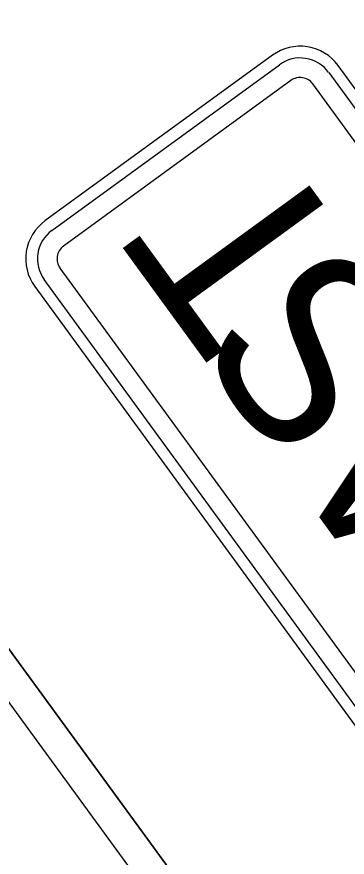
# Model space of a CAD drawing. Extents: x 1581789 to 1622364, y 1043167 to 1103486.
# Drawn here: x 1608820.03 to 1608827.07, y 1092743.8 to 1092761.72 of the extents above; entities that cross this region are included whole.
import ezdxf

# ---------------------------------------------------------------- set-up
doc = ezdxf.new("R2010")
doc.units = 0
doc.layers.add('RD_PD_ALT1_TX', color=7, linetype='Continuous')

msp = doc.modelspace()

# ---------------------------------------------------------------- linework, layer by layer
at = {"layer": 'RD_PD_ALT1_TX'}
for points in [[(1608826.974, 1092738.48), (1608797.524, 1092778.887)], [(1608797.524, 1092778.887), (1608826.974, 1092738.48)], [(1608826.435, 1092738.088), (1608796.985, 1092778.494)], [(1608825.48, 1092760.903), (1608820.632, 1092757.369)], [(1608820.779, 1092757.167), (1608825.628, 1092760.701)], [(1608826.676, 1092760.537), (1608834.922, 1092749.223)], [(1608835.124, 1092749.37), (1608826.878, 1092760.684)], [(1608825.873, 1092760.364), (1608821.024, 1092756.83)], [(1608834.585, 1092748.977), (1608826.339, 1092760.291)], [(1608820.951, 1092756.364), (1608829.197, 1092745.051)], [(1608828.861, 1092744.805), (1608820.615, 1092756.119)], [(1608820.413, 1092755.972), (1608828.659, 1092744.658)]]:
    msp.add_lwpolyline(points, dxfattribs=at)
for centre, radius, start, end in [((1608826.069, 1092760.095), 1, 36.0867, 126.0869), ((1608826.069, 1092760.095), 0.75, 36.0867, 126.0869), ((1608826.069, 1092760.095), 0.333, 36.0867, 126.0869), ((1608821.221, 1092756.561), 1, 126.0866, 216.0868), ((1608821.221, 1092756.561), 0.75, 126.0866, 216.0868), ((1608821.221, 1092756.561), 0.333, 126.0866, 216.0868)]:
    msp.add_arc(centre, radius, start, end, dxfattribs=at)

# ---------------------------------------------------------------- texts
for s, p in [('T', (1608827.374, 1092756.607)), ('S', (1608829.061, 1092754.293)), ('A', (1608830.931, 1092751.727))]:
    msp.add_text(s, height=4, rotation=126.0866, dxfattribs=at).set_placement(p)

doc.saveas('drawing.dxf')
